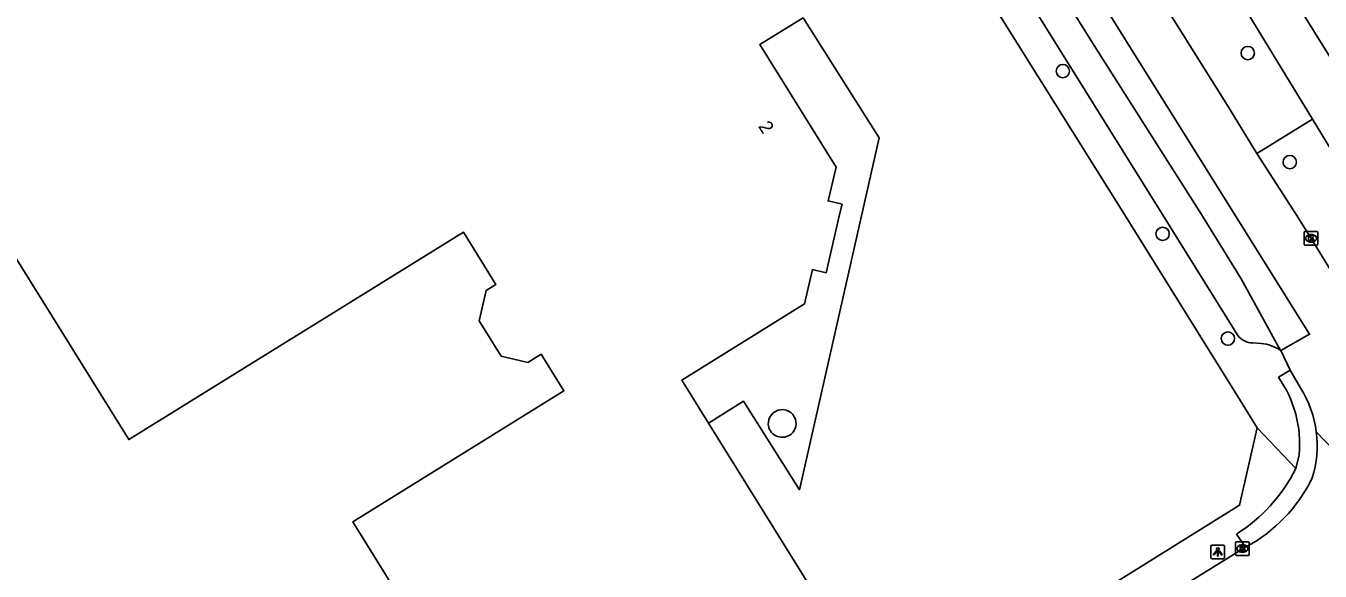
# Model space of a CAD drawing. Extents: x 158461 to 159795, y 387220 to 388672.
# Drawn here: x 158856 to 158950.9, y 387723.8 to 387763.8 of the extents above; entities that cross this region are included whole.
import ezdxf

# ---------------------------------------------------------------- set-up
doc = ezdxf.new("R2010")
doc.units = 0
for name, color, linetype in [('IMGEO_Boom', 7, 'Continuous'), ('IMGEO_Kolk', 7, 'Continuous'), ('IMGEO_Lichtpunt', 7, 'Continuous'), ('IMGEO_Pand', 7, 'Continuous'), ('IMGEO_Pand_nummerreeks', 7, 'Continuous'), ('IMGEO_Pand_overbouw', 7, 'Continuous'), ('IMGEO_Rijbaan_lokaal_gesloten', 7, 'Continuous'), ('IMGEO_Verkeerseiland_groen', 7, 'Continuous'), ('IMGEO_Voetpad_open', 7, 'Continuous')]:
    doc.layers.add(name, color=color, linetype=linetype)

msp = doc.modelspace()

# ---------------------------------------------------------------- linework, layer by layer
at = {"layer": 'IMGEO_Boom'}
for centre in [(158945.582, 387761.856), (158932.031, 387760.528), (158948.662, 387753.855), (158939.346, 387748.591), (158944.13, 387740.909)]:
    msp.add_circle(centre, 0.489, dxfattribs=at)
at = {"layer": 'IMGEO_Kolk'}
for p, q in [((158949.724, 387747.836), (158949.724, 387748.688)), ((158949.799, 387748.762), (158950.651, 387748.762)), ((158950.212, 387748.542), (158950.237, 387748.542)), ((158950.725, 387748.688), (158950.725, 387747.836)), ((158950.651, 387747.762), (158949.799, 387747.762)), ((158950.235, 387747.982), (158950.21, 387747.982)), ((158944.694, 387725.073), (158944.694, 387725.925)), ((158944.769, 387725.999), (158945.621, 387725.999)), ((158945.182, 387725.779), (158945.207, 387725.779)), ((158945.695, 387725.925), (158945.695, 387725.073)), ((158945.621, 387724.999), (158944.769, 387724.999)), ((158945.205, 387725.219), (158945.18, 387725.219))]:
    msp.add_line(p, q, dxfattribs=at)
for points in [[(158949.724, 387747.836), (158949.724, 387748.688)], [(158949.799, 387748.762), (158950.651, 387748.762)], [(158950.045, 387748.462), (158950.168, 387748.462), (158950.168, 387748.311), (158950.298, 387748.462), (158950.462, 387748.462), (158950.316, 387748.311), (158950.469, 387748.062), (158950.317, 387748.062), (158950.232, 387748.226), (158950.168, 387748.159), (158950.168, 387748.062), (158950.045, 387748.062), (158950.045, 387748.462)], [(158950.725, 387748.688), (158950.725, 387747.836)], [(158950.651, 387747.762), (158949.799, 387747.762)], [(158944.694, 387725.073), (158944.694, 387725.925)], [(158944.769, 387725.999), (158945.621, 387725.999)], [(158945.015, 387725.699), (158945.138, 387725.699), (158945.138, 387725.548), (158945.268, 387725.699), (158945.432, 387725.699), (158945.286, 387725.548), (158945.439, 387725.299), (158945.287, 387725.299), (158945.202, 387725.463), (158945.138, 387725.396), (158945.138, 387725.299), (158945.015, 387725.299), (158945.015, 387725.699)], [(158945.695, 387725.925), (158945.695, 387725.073)], [(158945.621, 387724.999), (158944.769, 387724.999)]]:
    msp.add_lwpolyline(points, dxfattribs=at)
for centre, start, end in [((158949.801, 387748.686), 91.55205, 178.44795), ((158949.801, 387748.686), 91.55205, 178.44795), ((158950.649, 387748.686), 1.55205, 88.44795), ((158950.649, 387748.686), 1.55205, 88.44795), ((158949.801, 387747.838), 181.55205, 268.44795), ((158949.801, 387747.838), 181.55205, 268.44795), ((158950.649, 387747.838), 271.55205, 358.44795), ((158950.649, 387747.838), 271.55205, 358.44795), ((158944.771, 387725.923), 91.55205, 178.44795), ((158944.771, 387725.923), 91.55205, 178.44795), ((158945.619, 387725.923), 1.55205, 88.44795), ((158945.619, 387725.923), 1.55205, 88.44795), ((158944.771, 387725.075), 181.55205, 268.44795), ((158944.771, 387725.075), 181.55205, 268.44795), ((158945.619, 387725.075), 271.55205, 358.44795), ((158945.619, 387725.075), 271.55205, 358.44795)]:
    msp.add_arc(centre, 0.0765, start, end, dxfattribs=at)
for centre, major_axis, ratio, start_param, end_param in [((158950.211, 387748.262), (-0.387, 0.002), 0.722429, 4.712389, 7.853982), ((158950.236, 387748.262), (-0.39, 0.002), 0.717154, 1.570796, 4.712389), ((158945.181, 387725.499), (-0.387, 0.002), 0.722429, 4.712389, 7.853982), ((158945.206, 387725.499), (-0.39, 0.002), 0.717154, 1.570796, 4.712389)]:
    msp.add_ellipse(centre, major_axis=major_axis, ratio=ratio, start_param=start_param, end_param=end_param, dxfattribs=at)
at = {"layer": 'IMGEO_Lichtpunt'}
for p, q in [((158942.885, 387725.661), (158942.885, 387724.854)), ((158942.885, 387725.661), (158942.885, 387724.854)), ((158943.787, 387725.756), (158942.979, 387725.756)), ((158943.787, 387725.756), (158942.979, 387725.756)), ((158943.881, 387724.854), (158943.881, 387725.661)), ((158943.881, 387724.854), (158943.881, 387725.661)), ((158942.979, 387724.76), (158943.787, 387724.76)), ((158942.979, 387724.76), (158943.787, 387724.76))]:
    msp.add_line(p, q, dxfattribs=at)
for points in [[(158943.259, 387725.325), (158943.298, 387725.297), (158943.11, 387725.035), (158943.072, 387725.062), (158943.259, 387725.325)], [(158943.361, 387725.277), (158943.408, 387725.277), (158943.408, 387724.955), (158943.361, 387724.955), (158943.361, 387725.277)], [(158943.471, 387725.297), (158943.509, 387725.324), (158943.696, 387725.062), (158943.657, 387725.034), (158943.471, 387725.297)]]:
    msp.add_lwpolyline(points, dxfattribs=at)
msp.add_circle((158943.384, 387725.459), 0.0994, dxfattribs=at)
for centre, start, end in [((158942.979, 387725.661), 90, 180), ((158942.979, 387725.661), 90, 180), ((158943.787, 387725.661), 0, 90), ((158943.787, 387725.661), 0, 90), ((158942.979, 387724.854), 180, 270), ((158942.979, 387724.854), 180, 270), ((158943.787, 387724.854), 270, 0), ((158943.787, 387724.854), 270, 360)]:
    msp.add_arc(centre, 0.0946, start, end, dxfattribs=at)
at = {"layer": 'IMGEO_Pand'}
for points in [[(158912.998, 387764.449), (158909.819, 387762.475), (158915.409, 387753.472), (158914.831, 387751.001), (158915.852, 387750.762), (158915.674, 387750), (158914.676, 387745.736), (158913.693, 387745.966), (158913.104, 387743.448), (158904.11, 387737.863), (158906.073, 387734.701), (158915.636, 387719.301)], [(158890.925, 387709.843), (158879.986, 387727.46), (158895.465, 387737.072), (158893.794, 387739.762), (158892.827, 387739.162), (158890.859, 387739.622), (158889.247, 387742.218), (158889.767, 387744.442), (158890.483, 387744.886), (158888.099, 387748.724), (158863.578, 387733.498), (158854.448, 387748.201)]]:
    msp.add_lwpolyline(points, dxfattribs=at)
for start, end in [(355.23402, 175.23402), (175.23402, 355.23402)]:
    msp.add_arc((158911.462, 387734.682), 1.017, start, end, dxfattribs=at)
at = {"layer": 'IMGEO_Pand_overbouw'}
msp.add_lwpolyline([(158912.998, 387764.449), (158909.819, 387762.475), (158915.409, 387753.472), (158914.831, 387751.001), (158915.852, 387750.762), (158915.674, 387750), (158914.676, 387745.736), (158913.693, 387745.966), (158913.104, 387743.448), (158904.11, 387737.863), (158906.073, 387734.701), (158908.633, 387736.316), (158912.731, 387729.822), (158918.568, 387755.623)], close=True, dxfattribs=at)
for start, end in [(355.23402, 175.23402), (175.23402, 355.23402)]:
    msp.add_arc((158911.462, 387734.682), 1.017, start, end, dxfattribs=at)
at = {"layer": 'IMGEO_Rijbaan_lokaal_gesloten'}
for points in [[(158887.922, 387863.502), (158910.852, 387826.792), (158942.469, 387776.24), (158958.617, 387750.353), (158960.418, 387747.762), (158961.612, 387746.321), (158963.393, 387744.535), (158965.421, 387742.895), (158967.458, 387741.572), (158969.689, 387740.407), (158971.94, 387739.465), (158974.416, 387738.664), (158976.417, 387738.226), (158979.369, 387737.931), (158981.889, 387737.858), (159007.45, 387739.32), (159019.867, 387740.171), (159032.856, 387742.163)], [(158877.701, 387857.148), (158898.064, 387824.564), (158950.111, 387741.221), (158948.001, 387740.023)], [(158875.717, 387855.924), (158883.633, 387843.333), (158898.324, 387819.878), (158900.577, 387816.28), (158919.568, 387785.998), (158934.623, 387761.938), (158942.187, 387750), (158945.11, 387745.294), (158947.991, 387740.043)], [(158894.338, 387846.957), (158900.756, 387836.663), (158907.93, 387825.243), (158911.116, 387820.171), (158923.424, 387800.449), (158934.705, 387782.558), (158940.201, 387773.668), (158950.329, 387757.013)], [(158946.243, 387754.475), (158944.106, 387758.001), (158935.66, 387771.491), (158927.886, 387784.002), (158921.172, 387794.614), (158912.191, 387808.884), (158905.426, 387819.705), (158903.516, 387822.778), (158895.047, 387836.397), (158890.044, 387844.243)], [(158950.329, 387757.013), (158955.27, 387748.888)], [(158957.267, 387737.857), (158955.113, 387740.269), (158950.163, 387748.361), (158949.133, 387750), (158946.243, 387754.475)], [(158947.991, 387740.043), (158948.001, 387740.023)], [(158948.001, 387740.023), (158948.681, 387738.587)], [(158948.681, 387738.587), (158949.464, 387737.244)], [(158950.607, 387734.056), (158959.793, 387724.538)], [(158927.362, 387714.425), (158945.416, 387725.594)]]:
    msp.add_lwpolyline(points, dxfattribs=at)
for centre, radius, start, end in [((158942.759, 387733.041), 7.913, 7.36809, 32.08067), ((158942.774, 387733.043), 7.898, 342.60453, 7.36806), ((158939.857, 387735.841), 11.658, 298.48115, 333.73396)]:
    msp.add_arc(centre, radius, start, end, dxfattribs=at)
at = {"layer": 'IMGEO_Verkeerseiland_groen'}
msp.add_lwpolyline([(158950.329, 387757.013), (158946.243, 387754.475)], dxfattribs=at)
at = {"layer": 'IMGEO_Voetpad_open'}
for points in [[(158946.265, 387734.359), (158945.05, 387736.345), (158936.552, 387750), (158894.251, 387817.603), (158856.23, 387878.364)], [(158873.919, 387855.065), (158896.474, 387818.845), (158939.346, 387750), (158944.861, 387741.144)], [(158945.952, 387740.585), (158946.575, 387740.546)], [(158947.829, 387738.084), (158948.681, 387738.587)], [(158925.895, 387716.782), (158944.987, 387728.68), (158946.265, 387734.359)], [(158946.265, 387734.359), (158949.097, 387731.367)], [(158949.097, 387731.367), (158949.349, 387732.383)], [(158945.416, 387725.594), (158944.762, 387726.568)]]:
    msp.add_lwpolyline(points, dxfattribs=at)
for centre, radius, start, end in [((158945.998, 387742.019), 1.435, 217.57887, 268.16228), ((158946.272, 387737.45), 3.111, 56.46866, 84.41862), ((158940.843, 387733.168), 8.542, 354.72607, 35.13176), ((158938.312, 387736.752), 12.054, 302.34839, 333.46777)]:
    msp.add_arc(centre, radius, start, end, dxfattribs=at)

# ---------------------------------------------------------------- texts
at = {"layer": 'IMGEO_Pand_nummerreeks'}
msp.add_text('2', height=1, rotation=301.83632, dxfattribs=at).set_placement((158909.681, 387756.479))

doc.saveas('drawing.dxf')
